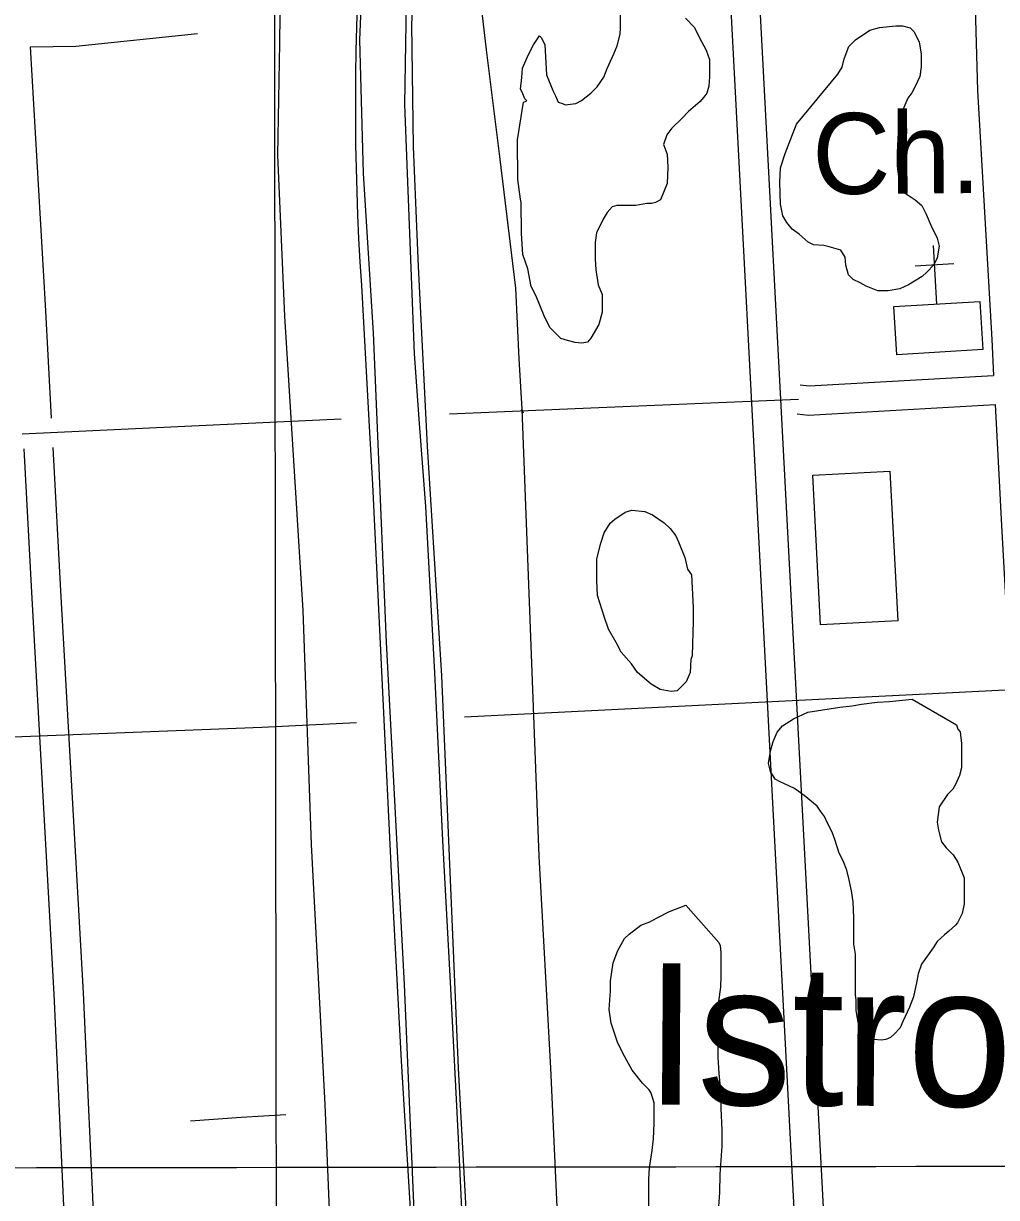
# Model space of a CAD drawing. Extents: x 3313447 to 3351316, y 703786 to 729172.
# Drawn here: x 3333073 to 3334072, y 721278 to 722482 of the extents above; entities that cross this region are included whole.
import ezdxf

# ---------------------------------------------------------------- set-up
doc = ezdxf.new("R2010")
doc.units = 0
for name, color, linetype in [('V-BLDG-OTLN', 7, 'Continuous'), ('V-BRDG-OTLN', 7, 'Continuous'), ('V-GRID-MAJR', 7, 'Continuous'), ('V-ROAD-CNTR', 7, 'Continuous'), ('V-SITE-OTLN', 7, 'Continuous'), ('V-SITE-OTLN-IDEN', 7, 'Continuous'), ('V-SITE-VEGE', 7, 'Continuous'), ('V-TOPO-GNAM-IDEN', 7, 'Continuous'), ('V-TOPO-SHOR', 7, 'Continuous')]:
    doc.layers.add(name, color=color, linetype=linetype)

msp = doc.modelspace()

# ---------------------------------------------------------------- linework, layer by layer
at = {"layer": 'V-BLDG-OTLN'}
for points in [[(3334057.957000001, 722147.6579999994), (3333969.791000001, 722142.3819999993), (3333966.839000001, 722191.7199999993), (3334055.005000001, 722196.9949999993)], [(3333962.7740000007, 722022.9879999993), (3333970.8050000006, 721869.2909999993), (3333891.6120000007, 721865.1529999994), (3333883.5810000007, 722018.8499999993)]]:
    msp.add_lwpolyline(points, close=True, dxfattribs=at)
at = {"layer": 'V-BRDG-OTLN'}
for points in [[(3333525.341, 721222.768), (3333520.0160000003, 721338.326), (3333511.89, 721492.145), (3333503.776, 721643.865), (3333495.557, 721816.063), (3333486.296, 721986.682), (3333480.042, 722071.809), (3333474.784, 722143.34), (3333464.811, 722399.098), (3333467.5100000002, 722566.108)], [(3333416.001, 722502.356), (3333415.19, 722478.284), (3333414.59, 722454.204), (3333414.198, 722430.117), (3333414.02, 722406.03), (3333414.053, 722381.944), (3333414.295, 722357.857), (3333414.747, 722333.773), (3333415.411, 722309.6950000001), (3333416.285, 722285.622), (3333417.3710000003, 722261.56), (3333418.665, 722237.507), (3333420.1720000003, 722213.4670000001), (3333428.336, 722068.8910000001), (3333431.703, 722009.253), (3333451.628, 721597.656), (3333460.932, 721418.112), (3333473.193, 721220.968)]]:
    msp.add_lwpolyline(points, dxfattribs=at)
at = {"layer": 'V-GRID-MAJR'}
for points in [[(3333341.782, 715247.1190000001), (3333332.965, 721308.783), (3333324.149, 727370.476), (3333324.144, 727373.911)], [(3317583.083, 721289.311), (3322833.044, 721295.0380000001), (3328083.005, 721301.528), (3333332.965, 721308.783), (3338582.924, 721316.8), (3343832.882, 721325.582), (3349082.838, 721335.127), (3349082.839, 721335.127)]]:
    msp.add_spline(points, degree=3, dxfattribs=at)
at = {"layer": 'V-ROAD-CNTR'}
for points in [[(3334468.858024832, 724888.564195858), (3334301.246360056, 724636.43370012), (3334136.081690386, 724392.9481870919), (3334015.777930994, 724203.9435651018), (3333904.534153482, 724041.196890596), (3333828.76030503, 723921.9911290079), (3333762.56543742, 723801.493370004), (3333661.066640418, 723601.4807700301), (3333587.6997871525, 723416.235140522), (3333523.6789151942, 723226.7185195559), (3333478.842004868, 723047.6008777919), (3333456.2670500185, 722892.626187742), (3333434.1050943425, 722744.84248331), (3333423.6431152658, 722595.368782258), (3333418.3401258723, 722465.5430419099), (3333421.9061187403, 722328.3353163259), (3333432.482097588, 722164.9876430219), (3333445.67107121, 721847.448278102), (3333463.983034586, 721496.3879802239), (3333476.5950093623, 721207.6325577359)], [(3333537.83588688, 721082.71080758), (3333519.8479228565, 721410.5401519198), (3333502.891956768, 721812.9763470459), (3333488.01598652, 722048.5838758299), (3333478.70600514, 722232.885507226), (3333473.6980151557, 722355.685261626), (3333471.902018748, 722481.22801054), (3333478.433005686, 722613.95274509), (3333485.2929919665, 722720.6035317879), (3333505.814950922, 722858.2972563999), (3333530.369901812, 722980.8440113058), (3333571.5758193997, 723152.869667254), (3333611.3227399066, 723294.6593836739), (3333672.859616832, 723460.078052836), (3333707.25054805, 723548.8218753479), (3333767.713427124, 723664.852643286), (3333839.6762831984, 723807.87035725), (3333905.4521516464, 723924.021124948), (3333996.9169687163, 724078.566815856), (3334119.6167233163, 724263.848445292), (3334270.1974221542, 724480.2060125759), (3334397.302167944, 724674.590623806)], [(3333590.1877821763, 723219.2655344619), (3333551.994858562, 723002.7309675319), (3333539.027884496, 722845.8472812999), (3333530.378901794, 722724.276524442), (3333529.999902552, 722611.1227507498), (3333548.149866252, 722455.1700626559), (3333561.818838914, 722345.7502814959), (3333578.39080577, 722210.745551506), (3333581.8327988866, 722138.321696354), (3333585.0657924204, 722086.661799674)], [(3333281.8373988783, 719669.4166341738), (3333320.9043207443, 719883.0402069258), (3333347.914266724, 720011.3869502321), (3333378.5122055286, 720142.3706882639), (3333408.4061457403, 720264.4204441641), (3333422.3831177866, 720356.0642608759), (3333430.337101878, 720430.741111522), (3333430.37110181, 720508.268956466), (3333423.407115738, 720641.364690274), (3333413.4201357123, 720851.23127054), (3333393.388175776, 721123.8197253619), (3333383.067196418, 721373.3612262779), (3333369.004224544, 721639.7936934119), (3333360.34124187, 721880.1382127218), (3333341.689279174, 722181.9706090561), (3333334.4892935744, 722347.2042785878), (3333336.528289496, 722461.91804916), (3333337.697287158, 722547.040878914), (3333351.623259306, 722626.318720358), (3333377.757207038, 722738.674495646), (3333407.88614678, 722863.70224559), (3333443.809074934, 722989.118994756), (3333490.4719816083, 723098.7057755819)], [(3334049.9368626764, 722510.8939512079), (3334052.5078575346, 722413.419146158), (3334067.305827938, 722157.9606570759), (3334069.19982415, 722121.1627306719)], [(3333864.957232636, 721259.687453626), (3333799.6353632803, 722496.1819806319)], [(3333894.9191727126, 721261.1954506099), (3333829.584303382, 722497.9419771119)], [(3333080.52180151, 722458.0640568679), (3333126.953708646, 722459.051054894), (3333251.98145859, 722471.987029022)], [(3333102.283757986, 722077.1828186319), (3333096.0227705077, 722193.4975860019), (3333080.522801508, 722458.0640568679)], [(3333870.5722214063, 722111.4707500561), (3333879.80520294, 722110.4957520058), (3334069.19982415, 722121.1617306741)], [(3333868.997224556, 722096.5537798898), (3333664.0126345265, 722088.0537968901), (3333510.636941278, 722081.272810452)], [(3333867.422227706, 722081.6368097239), (3333879.069204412, 722080.407812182), (3334070.741821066, 722091.2017905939)], [(3334070.741821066, 722091.2017905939), (3334077.4508076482, 721960.848051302), (3334091.7237791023, 721708.7275555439), (3334108.948744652, 721405.6021617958), (3334114.128734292, 721271.7524294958)], [(3333586.738789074, 722082.5348079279), (3333585.0657924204, 722086.661799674), (3333602.3667578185, 721628.1067167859), (3333614.1967341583, 721410.4121521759), (3333627.0237085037, 721133.164706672), (3333644.073674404, 720839.295294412), (3333648.307665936, 720657.8516573), (3333655.5256514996, 720565.07684285), (3333650.7426610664, 720499.447974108), (3333635.1946921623, 720425.9081211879), (3333612.91573672, 720350.82227136), (3333569.001824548, 720224.4215241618), (3333525.191912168, 720087.639797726), (3333464.133034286, 719927.9341171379), (3333363.762235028, 719695.3405823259)], [(3333399.462163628, 722076.1048207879), (3333326.1703102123, 722072.6978276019), (3333072.1258183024, 722060.809851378)], [(3333116.9627286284, 721224.089524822), (3333104.948752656, 721486.2900004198), (3333081.857798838, 721898.5241759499), (3333073.925814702, 722045.874881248)], [(3333146.9166687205, 721225.777521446), (3333134.910692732, 721487.8159973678), (3333111.8117389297, 721900.1701726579), (3333103.89675476, 722047.224878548)], [(3333526.20091015, 721770.7364315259), (3334026.957908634, 721795.690381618), (3334688.041586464, 721829.3193143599), (3335752.418457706, 721880.0662128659), (3335926.345109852, 721886.4282001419), (3335969.66602321, 721881.6512096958)], [(3332586.035790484, 721726.947519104), (3333009.652943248, 721748.4594760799), (3333318.10132635, 721760.366452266), (3333415.0731324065, 721765.198442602)]]:
    msp.add_lwpolyline(points, dxfattribs=at)
at = {"layer": 'V-SITE-OTLN'}
for p, q in [((3334010.906000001, 722194.3569999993), (3334007.3230000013, 722254.2499999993)), ((3334028.4820000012, 722235.4799999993), (3333988.5530000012, 722233.0909999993))]:
    msp.add_line(p, q, dxfattribs=at)
at = {"layer": 'V-SITE-VEGE'}
for points in [[(3333752.856, 722487.6900000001), (3333762.012, 722477.9280000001), (3333766.964, 722468.144), (3333774.038, 722454.8690000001), (3333777.591, 722445.078), (3333777.679, 722427.563), (3333777.026, 722417.751), (3333774.9620000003, 722410.735), (3333772.873, 722407.9230000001), (3333767.9960000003, 722402.2930000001), (3333756.143, 722391.723), (3333749.169, 722384.682), (3333738.71, 722374.821), (3333733.842, 722367.792), (3333730.387, 722357.966), (3333733.94, 722348.174), (3333734.708, 722334.8690000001), (3333734.092, 722318.05), (3333727.17, 722301.202), (3333722.279, 722298.373), (3333718.0810000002, 722297.652), (3333713.176, 722297.628), (3333701.977, 722295.469), (3333682.361, 722295.371), (3333677.465, 722293.946), (3333672.588, 722288.316), (3333668.421, 722281.289), (3333661.484, 722267.242), (3333660.132, 722257.426), (3333660.216, 722240.611), (3333660.974, 722229.407), (3333663.153, 722214.004), (3333667.407, 722204.216), (3333667.497, 722186.002), (3333664.058, 722173.3740000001), (3333655.721, 722159.318), (3333652.239, 722155.0970000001), (3333646.6380000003, 722154.368), (3333639.63, 722155.036), (3333631.913, 722157.098), (3333624.897, 722159.165), (3333613.631, 722170.318), (3333607.966, 722182.198), (3333599.4560000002, 722202.474), (3333594.502, 722212.257), (3333590.9080000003, 722230.453), (3333585.929, 722245.142), (3333584.42, 722266.855), (3333584.2600000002, 722298.379), (3333583.543, 722301.879), (3333580.639, 722322.181), (3333580.435, 722362.816), (3333586.546, 722401.379), (3333590.042, 722402.799), (3333587.928, 722404.89), (3333585.092, 722411.882), (3333583.676, 722414.677), (3333585.018, 722426.594), (3333585.669, 722436.406), (3333591.903, 722450.4500000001), (3333596.757, 722460.284), (3333603.018, 722469.422), (3333605.131, 722467.329), (3333608.668, 722460.343), (3333609.461, 722442.131), (3333610.225, 722429.523), (3333616.612, 722413.442), (3333619.441, 722407.851), (3333622.275, 722401.56), (3333626.486, 722400.179), (3333629.296, 722398.791), (3333640.498, 722400.2490000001), (3333646.0870000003, 722403.081), (3333655.858, 722410.837), (3333662.131, 722417.174), (3333669.088, 722427.0160000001), (3333672.545, 722436.142), (3333679.478, 722450.888), (3333682.937, 722459.3150000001), (3333685.679, 722471.2390000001), (3333686.349, 722477.547), (3333686.269, 722493.66)], [(3333715.6890000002, 721241.13), (3333715.41, 721296.473), (3333716.051, 721308.389), (3333718.767, 721325.917), (3333720.106, 721337.835), (3333720.727, 721353.952), (3333720.62, 721374.969), (3333717.769, 721384.765), (3333715.65, 721388.256), (3333708.609, 721395.228), (3333698.0330000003, 721408.485), (3333688.841, 721425.254), (3333683.177, 721437.134), (3333676.772, 721456.719), (3333674.6, 721470.721), (3333675.906, 721489.645), (3333675.853, 721500.153), (3333678.5640000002, 721518.382), (3333683.404, 721531.0160000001), (3333690.347, 721543.6630000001), (3333695.2290000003, 721547.894), (3333707.093, 721557.059), (3333716.184, 721560.608), (3333723.8680000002, 721564.849), (3333736.447, 721571.219), (3333753.23, 721577.608), (3333787.051, 721539.243), (3333788.468, 721536.4500000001), (3333789.208, 721528.7490000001), (3333789.326, 721504.927), (3333788.683, 721493.714), (3333786.656, 721478.991), (3333786.68, 721474.088), (3333786.0640000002, 721457.27), (3333786.242, 721421.541), (3333787.024, 721405.431), (3333789.24, 721383.022), (3333789.31, 721369.009), (3333790.119, 721347.294), (3333790.205, 721330.48)], [(3333790.205, 721330.48), (3333788.247, 721301.747), (3333787.643, 721282.827), (3333785.685, 721254.094), (3333785.089, 721233.071), (3333785.224, 721206.449), (3333787.395, 721192.447), (3333790.25, 721181.953), (3333795.2290000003, 721167.267), (3333798.0840000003, 721156.7710000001), (3333804.4390000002, 721146.996), (3333812.235, 721129.518), (3333817.898, 721117.638), (3333824.288, 721100.854), (3333826.457, 721087.555)]]:
    msp.add_lwpolyline(points, dxfattribs=at)
for points in [[(3333866.901, 722378.97), (3333909.378, 722430.328), (3333913.548, 722437.355), (3333915.606, 722445.774), (3333920.448, 722458.408), (3333927.417, 722465.449), (3333942.0810000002, 722475.331), (3333951.8740000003, 722478.184), (3333968.68, 722479.6680000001), (3333975.686, 722479.703), (3333983.4050000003, 722477.6410000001), (3333987.628, 722473.459), (3333992.586, 722462.973), (3333994.7490000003, 722451.074), (3333994.815, 722437.764), (3333993.463, 722427.948), (3333988.611, 722417.415), (3333985.14, 722411.091), (3333980.966, 722405.465), (3333978.197, 722398.447), (3333971.967, 722383.701), (3333971.332, 722370.387), (3333970.038, 722349.362), (3333970.105, 722336.052), (3333972.291, 722319.2490000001), (3333977.2490000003, 722308.763), (3333988.4960000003, 722301.1140000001), (3333995.529, 722295.545), (3333999.779, 722286.46), (3334004.739, 722275.274), (3334011.113, 722261.995), (3334013.257, 722253.598), (3334011.215, 722241.676), (3334007.748, 722234.654), (3334000.7800000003, 722226.912), (3333995.9, 722222.683), (3333981.926, 722214.207), (3333972.842, 722209.957), (3333960.941, 722207.794), (3333950.432, 722207.743), (3333938.4990000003, 722212.587), (3333932.174, 722216.058), (3333925.1520000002, 722219.525), (3333920.222, 722224.406), (3333917.3710000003, 722234.199), (3333916.628, 722242.6020000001), (3333912.389, 722249.588), (3333900.461, 722253.029), (3333894.85, 722254.403), (3333884.3370000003, 722255.052), (3333878.72, 722257.8250000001), (3333869.569, 722266.187), (3333862.538, 722271.055), (3333856.898, 722278.033), (3333852.661, 722285.018), (3333850.498, 722296.917), (3333849.685, 722319.333), (3333850.312, 722334.047), (3333855.1410000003, 722348.785)], [(3333759.231, 721916.731), (3333760.802, 721883.111), (3333760.872, 721869.098), (3333759.651, 721833.361), (3333758.2660000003, 721829.85), (3333757.634, 721816.536), (3333753.478, 721806.708), (3333744.418, 721797.5530000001), (3333738.114, 721796.8200000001), (3333726.895, 721798.866), (3333717.759, 721804.424), (3333703.685, 721816.2660000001), (3333697.336, 721825.341), (3333686.769, 721837.198), (3333681.815, 721846.982), (3333674.038, 721860.953), (3333669.774, 721872.844), (3333662.656, 721895.2270000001), (3333661.879, 721910.636), (3333661.765, 721933.0530000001), (3333665.887, 721949.189), (3333669.336, 721959.716), (3333675.593, 721969.557), (3333680.475, 721973.784), (3333690.951, 721980.843), (3333697.9450000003, 721982.979), (3333711.2630000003, 721981.6460000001), (3333718.988, 721978.181), (3333730.94, 721969.833), (3333737.272, 721964.261), (3333742.917, 721956.585), (3333745.7490000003, 721950.2930000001), (3333752.137, 721934.21), (3333755, 721922.313)], [(3333985.467, 721788.958), (3334031.14, 721762.5650000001), (3334032.561, 721758.3690000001), (3334034.679, 721755.5750000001), (3334036.139, 721743.675), (3334036.2660000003, 721718.451), (3334034.204, 721710.734), (3334030.044, 721701.607), (3334027.267, 721696.687), (3334021.69, 721691.055), (3334013.349, 721678.403), (3334011.323, 721662.979), (3334012.767, 721654.578), (3334015.628, 721642.684), (3334020.5640000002, 721636.402), (3334027.605, 721629.433), (3334032.549, 721621.751), (3334038.935, 721605.6680000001), (3334039.0700000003, 721579.046), (3334037.018, 721569.228), (3334032.162, 721559.395), (3334030.071, 721557.282), (3334023.097, 721550.941), (3334018.911, 721547.419), (3334011.24, 721540.3740000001), (3334007.068, 721534.047), (3333995.241, 721517.174), (3333991.79, 721507.348), (3333990.428, 721499.633), (3333987.006, 721483.503), (3333982.8540000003, 721472.9720000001), (3333975.9220000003, 721458.224), (3333973.153, 721451.904), (3333966.882, 721444.867), (3333963.392, 721442.047), (3333958.4990000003, 721439.921), (3333953.599, 721439.198), (3333946.588, 721439.862), (3333940.276, 721441.23), (3333934.669, 721441.904), (3333932.539, 721447.4990000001), (3333929.678, 721459.394), (3333928.224, 721469.8960000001), (3333928.171, 721480.404), (3333927.444, 721485.305), (3333927.233, 721527.34), (3333925.779, 721537.84), (3333925.645, 721564.464), (3333924.861, 721581.274), (3333923.403, 721592.4770000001), (3333920.536, 721605.072), (3333918.3910000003, 721613.469), (3333914.84, 721623.26), (3333910.599, 721630.944), (3333906.325, 721644.936), (3333903.486, 721652.629), (3333898.536, 721661.712), (3333895.6950000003, 721668.703), (3333891.4620000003, 721674.286), (3333887.936, 721679.1730000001), (3333874.568, 721690.314), (3333864.7260000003, 721697.273), (3333859.106, 721700.046), (3333849.978, 721704.203), (3333845.059, 721706.981), (3333840.117, 721714.6630000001), (3333837.973, 721723.057), (3333840.0100000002, 721735.681), (3333842.7630000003, 721745.503), (3333846.918, 721755.332), (3333852.4930000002, 721761.666), (3333863.665, 721768.728), (3333878.343, 721775.808), (3333911.2460000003, 721780.878), (3333923.847, 721782.343), (3333933.649, 721783.7930000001), (3333949.752, 721785.976), (3333962.36, 721786.74)]]:
    msp.add_lwpolyline(points, close=True, dxfattribs=at)
at = {"layer": 'V-TOPO-SHOR'}
msp.add_lwpolyline([(3333342.733, 721362.755), (3333296.981, 721359.7710000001), (3333244.759, 721356.152)], dxfattribs=at)

# ---------------------------------------------------------------- texts
at = {"layer": 'V-SITE-OTLN-IDEN'}
msp.add_text('Ch.', height=82.99983200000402, rotation=0.3994610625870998, dxfattribs=at).set_placement((3333883.3011959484, 722307.0273589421))
at = {"layer": 'V-TOPO-GNAM-IDEN'}
msp.add_text('Istrouma', height=144.99971199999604, rotation=359.6345215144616, dxfattribs=at).set_placement((3333710.8555408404, 721373.3022263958))

doc.saveas('drawing.dxf')
